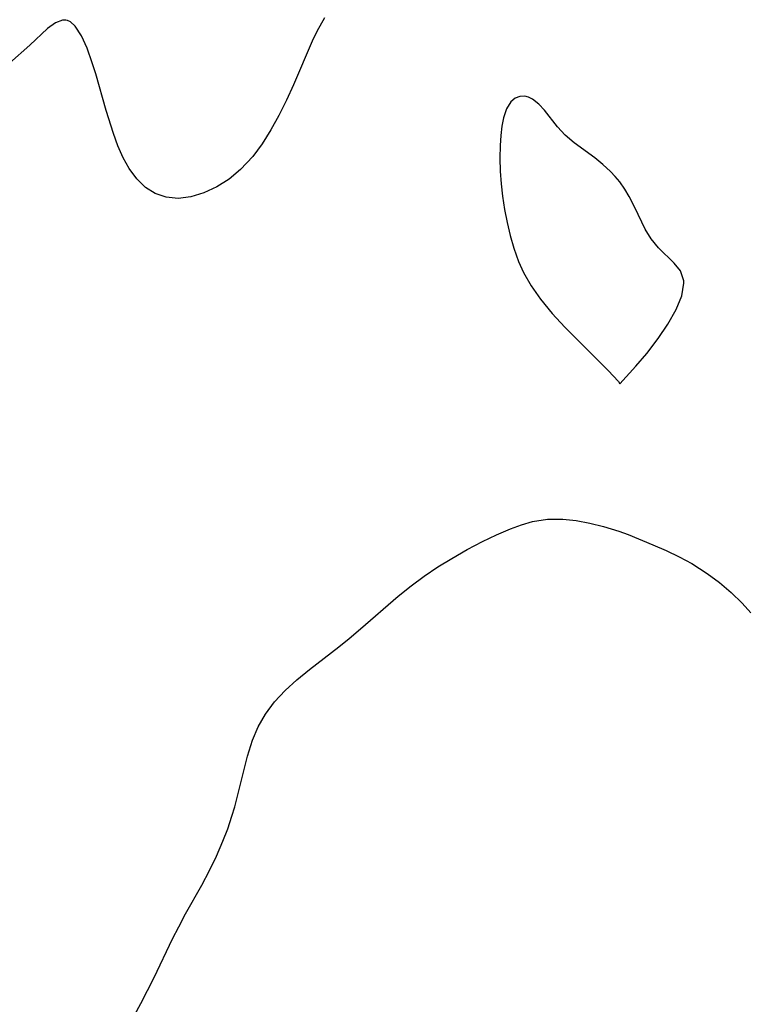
# Model space of a CAD drawing. Header units: metres. Extents: x 1073367 to 1082519, y 1569854 to 1574957.
# Tile 767 of 1056: x 1080533 to 1080612, y 1571843 to 1571951. Entities that reach past the tile are written whole.
import ezdxf

# ---------------------------------------------------------------- set-up
doc = ezdxf.new("R2010")
doc.units = ezdxf.units.M
doc.layers.add('CGG_CurvaNivelLidar_v1', color=253, linetype='Continuous', lineweight=30)

msp = doc.modelspace()

# ---------------------------------------------------------------- linework, layer by layer
at = {"layer": 'CGG_CurvaNivelLidar_v1'}
for p, q in [((1080537.8002, 1571950.5373, 75.5), (1080537.0151, 1571950.2627, 75.5)), ((1080538.1442, 1571950.531, 75.5), (1080537.8002, 1571950.5373, 75.5)), ((1080566.3132, 1571950.7914, 75.5), (1080565.4807, 1571949.3257, 75.5)), ((1080536.1509, 1571949.6282, 75.5), (1080534.2304, 1571947.8106, 75.5)), ((1080537.0151, 1571950.2627, 75.5), (1080536.1509, 1571949.6282, 75.5)), ((1080538.3176, 1571950.4926, 75.5), (1080538.1442, 1571950.531, 75.5)), ((1080538.6381, 1571950.3519, 75.5), (1080538.3176, 1571950.4926, 75.5)), ((1080539.1819, 1571949.8817, 75.5), (1080538.6381, 1571950.3519, 75.5)), ((1080539.8591, 1571948.8511, 75.5), (1080539.1819, 1571949.8817, 75.5)), ((1080540.4643, 1571947.4967, 75.5), (1080539.8591, 1571948.8511, 75.5)), ((1080565.4807, 1571949.3257, 75.5), (1080564.972, 1571948.2567, 75.5)), ((1080534.2304, 1571947.8106, 75.5), (1080532.0131, 1571945.8592, 75.5)), ((1080541.0205, 1571945.9159, 75.5), (1080540.4643, 1571947.4967, 75.5)), ((1080564.972, 1571948.2567, 75.5), (1080562.9409, 1571943.5051, 75.5)), ((1080541.3989, 1571944.6899, 75.5), (1080541.0205, 1571945.9159, 75.5)), ((1080542.5335, 1571940.7161, 75.5), (1080541.3989, 1571944.6899, 75.5)), ((1080562.9409, 1571943.5051, 75.5), (1080562.1776, 1571941.825, 75.5)), ((1080587.0768, 1571942.049, 76), (1080586.618, 1571941.6683, 76)), ((1080587.6031, 1571942.2462, 76), (1080587.0768, 1571942.049, 76)), ((1080588.1347, 1571942.2546, 76), (1080587.6031, 1571942.2462, 76)), ((1080588.5278, 1571942.155, 76), (1080588.1347, 1571942.2546, 76)), ((1080588.9869, 1571941.9303, 76), (1080588.5278, 1571942.155, 76)), ((1080562.1776, 1571941.825, 75.5), (1080561.3592, 1571940.1738, 75.5)), ((1080586.1473, 1571940.905, 76), (1080585.8156, 1571939.9061, 76)), ((1080586.618, 1571941.6683, 76), (1080586.1473, 1571940.905, 76)), ((1080589.6536, 1571941.4149, 76), (1080588.9869, 1571941.9303, 76)), ((1080590.2932, 1571940.7409, 76), (1080589.6536, 1571941.4149, 76)), ((1080543.3221, 1571938.1945, 75.5), (1080542.5335, 1571940.7161, 75.5)), ((1080561.3592, 1571940.1738, 75.5), (1080560.4871, 1571938.5985, 75.5)), ((1080585.8156, 1571939.9061, 76), (1080585.6342, 1571938.9887, 76)), ((1080591.7156, 1571938.9342, 76), (1080590.2932, 1571940.7409, 76)), ((1080585.6342, 1571938.9887, 76), (1080585.5126, 1571937.9836, 76)), ((1080592.5308, 1571938.0357, 76), (1080591.7156, 1571938.9342, 76)), ((1080543.8242, 1571936.8461, 75.5), (1080543.3221, 1571938.1945, 75.5)), ((1080560.4871, 1571938.5985, 75.5), (1080559.5403, 1571937.0979, 75.5)), ((1080585.5126, 1571937.9836, 76), (1080585.4428, 1571936.9096, 76)), ((1080593.524, 1571937.1877, 76), (1080592.5308, 1571938.0357, 76)), ((1080544.3914, 1571935.569, 75.5), (1080543.8242, 1571936.8461, 75.5)), ((1080559.5403, 1571937.0979, 75.5), (1080558.5065, 1571935.7017, 75.5)), ((1080585.4428, 1571936.9096, 76), (1080585.4203, 1571935.5288, 76)), ((1080595.7515, 1571935.5613, 76), (1080593.524, 1571937.1877, 76)), ((1080545.0405, 1571934.3919, 75.5), (1080544.3914, 1571935.569, 75.5)), ((1080558.5065, 1571935.7017, 75.5), (1080557.1867, 1571934.2748, 75.5)), ((1080585.4203, 1571935.5288, 76), (1080585.463, 1571934.0926, 76)), ((1080596.6376, 1571934.8457, 76), (1080595.7515, 1571935.5613, 76)), ((1080597.4796, 1571934.0651, 76), (1080596.6376, 1571934.8457, 76)), ((1080545.8643, 1571933.2581, 75.5), (1080545.0405, 1571934.3919, 75.5)), ((1080557.1867, 1571934.2748, 75.5), (1080555.9301, 1571933.2414, 75.5)), ((1080585.463, 1571934.0926, 76), (1080585.5601, 1571932.7386, 76)), ((1080597.9904, 1571933.5189, 76), (1080597.4796, 1571934.0651, 76)), ((1080598.4716, 1571932.9302, 76), (1080597.9904, 1571933.5189, 76)), ((1080546.818, 1571932.3304, 75.5), (1080545.8643, 1571933.2581, 75.5)), ((1080547.8883, 1571931.6645, 75.5), (1080546.818, 1571932.3304, 75.5)), ((1080554.5892, 1571932.3921, 75.5), (1080553.1955, 1571931.739, 75.5)), ((1080555.9301, 1571933.2414, 75.5), (1080554.5892, 1571932.3921, 75.5)), ((1080585.5601, 1571932.7386, 76), (1080585.7134, 1571931.3667, 76)), ((1080599.0172, 1571932.1557, 76), (1080598.4716, 1571932.9302, 76)), ((1080549.0619, 1571931.2647, 75.5), (1080547.8883, 1571931.6645, 75.5)), ((1080550.399, 1571931.144, 75.5), (1080549.0619, 1571931.2647, 75.5)), ((1080551.7777, 1571931.3095, 75.5), (1080550.399, 1571931.144, 75.5)), ((1080553.1955, 1571931.739, 75.5), (1080551.7777, 1571931.3095, 75.5)), ((1080585.7134, 1571931.3667, 76), (1080585.932, 1571929.9458, 76)), ((1080599.5045, 1571931.3482, 76), (1080599.0172, 1571932.1557, 76)), ((1080600.1189, 1571930.1494, 76), (1080599.5045, 1571931.3482, 76)), ((1080585.932, 1571929.9458, 76), (1080586.2081, 1571928.5268, 76)), ((1080601.2467, 1571927.7981, 76), (1080600.1189, 1571930.1494, 76)), ((1080586.2081, 1571928.5268, 76), (1080586.5394, 1571927.1186, 76)), ((1080586.5394, 1571927.1186, 76), (1080586.9277, 1571925.7308, 76)), ((1080601.8862, 1571926.7406, 76), (1080601.2467, 1571927.7981, 76)), ((1080602.6895, 1571925.7635, 76), (1080601.8862, 1571926.7406, 76)), ((1080586.9277, 1571925.7308, 76), (1080587.4397, 1571924.2639, 76)), ((1080604.4087, 1571924.0871, 76), (1080602.6895, 1571925.7635, 76)), ((1080587.4397, 1571924.2639, 76), (1080587.9825, 1571923.0795, 76)), ((1080605.1084, 1571923.2393, 76), (1080604.4087, 1571924.0871, 76)), ((1080587.9825, 1571923.0795, 76), (1080588.8185, 1571921.6138, 76)), ((1080605.4463, 1571922.1613, 76), (1080605.1084, 1571923.2393, 76)), ((1080588.8185, 1571921.6138, 76), (1080589.8324, 1571920.1571, 76)), ((1080605.2243, 1571920.5479, 76), (1080605.4564, 1571921.8997, 76)), ((1080605.4564, 1571921.8997, 76), (1080605.4463, 1571922.1613, 76)), ((1080604.6111, 1571919.0399, 76), (1080605.2243, 1571920.5479, 76)), ((1080589.8324, 1571920.1571, 76), (1080591.1152, 1571918.6099, 76)), ((1080591.1152, 1571918.6099, 76), (1080592.4924, 1571917.1355, 76)), ((1080603.723, 1571917.4607, 76), (1080604.6111, 1571919.0399, 76)), ((1080602.665, 1571915.8945, 76), (1080603.723, 1571917.4607, 76)), ((1080592.4924, 1571917.1355, 76), (1080597.2291, 1571912.404, 76)), ((1080601.4161, 1571914.2668, 76), (1080602.665, 1571915.8945, 76)), ((1080600.2333, 1571912.8568, 76), (1080601.4161, 1571914.2668, 76)), ((1080597.2291, 1571912.404, 76), (1080598.3445, 1571911.1944, 76)), ((1080598.5, 1571910.9402, 76), (1080600.2333, 1571912.8568, 76)), ((1080598.3445, 1571911.1944, 76), (1080598.5, 1571910.9402, 76)), ((1080587.773, 1571895.6162, 76), (1080588.9892, 1571895.9618, 76)), ((1080588.9892, 1571895.9618, 76), (1080590.6135, 1571896.2024, 76)), ((1080590.6135, 1571896.2024, 76), (1080592.2711, 1571896.2185, 76)), ((1080592.2711, 1571896.2185, 76), (1080593.742, 1571896.0663, 76)), ((1080593.742, 1571896.0663, 76), (1080595.2187, 1571895.7899, 76)), ((1080585.0552, 1571894.5087, 76), (1080586.5693, 1571895.1659, 76)), ((1080586.5693, 1571895.1659, 76), (1080587.773, 1571895.6162, 76)), ((1080595.2187, 1571895.7899, 76), (1080596.697, 1571895.4179, 76)), ((1080596.697, 1571895.4179, 76), (1080598.3778, 1571894.8985, 76)), ((1080598.3778, 1571894.8985, 76), (1080599.3786, 1571894.5375, 76)), ((1080581.8504, 1571892.8976, 76), (1080583.5349, 1571893.7769, 76)), ((1080583.5349, 1571893.7769, 76), (1080585.0552, 1571894.5087, 76)), ((1080599.3786, 1571894.5375, 76), (1080602.0991, 1571893.4353, 76)), ((1080580.179, 1571891.9493, 76), (1080581.8504, 1571892.8976, 76)), ((1080602.0991, 1571893.4353, 76), (1080603.5317, 1571892.7988, 76)), ((1080603.5317, 1571892.7988, 76), (1080604.943, 1571892.1155, 76)), ((1080578.6671, 1571891.0116, 76), (1080580.179, 1571891.9493, 76)), ((1080604.943, 1571892.1155, 76), (1080606.3206, 1571891.3708, 76)), ((1080577.1873, 1571890.0081, 76), (1080578.6671, 1571891.0116, 76)), ((1080606.3206, 1571891.3708, 76), (1080607.9977, 1571890.3145, 76)), ((1080575.7448, 1571888.9463, 76), (1080577.1873, 1571890.0081, 76)), ((1080607.9977, 1571890.3145, 76), (1080609.3382, 1571889.3187, 76)), ((1080574.3436, 1571887.831, 76), (1080575.7448, 1571888.9463, 76)), ((1080609.3382, 1571889.3187, 76), (1080610.6098, 1571888.2344, 76)), ((1080570.2497, 1571884.2609, 76), (1080574.3436, 1571887.831, 76)), ((1080610.6098, 1571888.2344, 76), (1080611.81, 1571887.0687, 76)), ((1080611.81, 1571887.0687, 76), (1080612.7639, 1571886.0301, 76)), ((1080568.9926, 1571883.2054, 76), (1080570.2497, 1571884.2609, 76)), ((1080567.8795, 1571882.3017, 76), (1080568.9926, 1571883.2054, 76)), ((1080564.6754, 1571879.8412, 76), (1080567.8795, 1571882.3017, 76)), ((1080563.2898, 1571878.7219, 76), (1080564.6754, 1571879.8412, 76)), ((1080562.028, 1571877.5674, 76), (1080563.2898, 1571878.7219, 76)), ((1080560.8803, 1571876.3288, 76), (1080562.028, 1571877.5674, 76)), ((1080559.8804, 1571874.9899, 76), (1080560.8803, 1571876.3288, 76)), ((1080559.0907, 1571873.5971, 76), (1080559.8804, 1571874.9899, 76)), ((1080558.4786, 1571872.1538, 76), (1080559.0907, 1571873.5971, 76)), ((1080557.9174, 1571870.4002, 76), (1080558.4786, 1571872.1538, 76)), ((1080556.5391, 1571864.9095, 76), (1080557.9174, 1571870.4002, 76)), ((1080556.2367, 1571863.8751, 76), (1080556.5391, 1571864.9095, 76)), ((1080555.7753, 1571862.5067, 76), (1080556.2367, 1571863.8751, 76)), ((1080555.2551, 1571861.1541, 76), (1080555.7753, 1571862.5067, 76)), ((1080554.5594, 1571859.5387, 76), (1080555.2551, 1571861.1541, 76)), ((1080553.7933, 1571857.9509, 76), (1080554.5594, 1571859.5387, 76)), ((1080552.9483, 1571856.3693, 76), (1080553.7933, 1571857.9509, 76)), ((1080551.1846, 1571853.2292, 76), (1080552.9483, 1571856.3693, 76)), ((1080550.4398, 1571851.8362, 76), (1080551.1846, 1571853.2292, 76)), ((1080549.7772, 1571850.5205, 76), (1080550.4398, 1571851.8362, 76)), ((1080547.7589, 1571846.3162, 76), (1080549.7772, 1571850.5205, 76)), ((1080546.3275, 1571843.497, 76), (1080547.7589, 1571846.3162, 76)), ((1080544.4828, 1571840.1087, 76), (1080546.3275, 1571843.497, 76))]:
    msp.add_line(p, q, dxfattribs=at)

doc.saveas('drawing.dxf')
